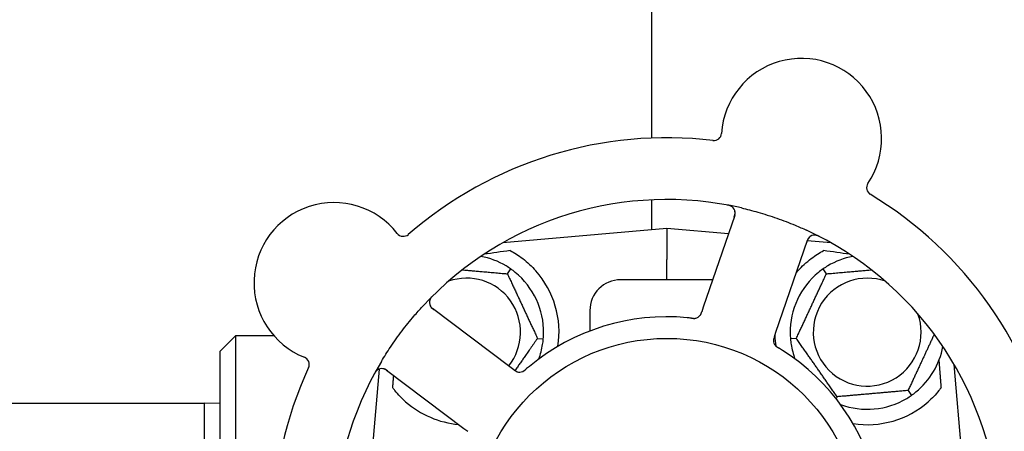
# Model space of a CAD drawing. Header units: inches. Extents: x 24 to 1128, y -94 to 748.
# Tile 420 of 573: x 621.82 to 625.81, y 551.94 to 553.61. Entities that reach past the tile are written whole.
import ezdxf

# ---------------------------------------------------------------- set-up
doc = ezdxf.new("R2010")
doc.units = ezdxf.units.IN
doc.header["$LTSCALE"] = 32
doc.header["$MEASUREMENT"] = 0
doc.layers.add('Dimension (ANSI)', color=7, linetype='Continuous', lineweight=25)
doc.layers.add('Visible (ANSI)', color=7, linetype='Continuous', lineweight=30)
doc.styles.add('Note Text (ANSI)', font='tahoma.ttf')
doc.dimstyles.new('Architectural (ANSI)', dxfattribs={"dimscale": 32, "dimtxt": 0.125, "dimasz": 0.098425, "dimexe": 0.125, "dimexo": 0.0625, "dimgap": 0.031496, "dimtad": 0, "dimtih": 1, "dimtoh": 1, "dimdec": 4, "dimrnd": 1e-08, "dimzin": 3, "dimdsep": 46, "dimlunit": 4, "dimtxsty": 'Note Text (ANSI)', "dimcen": 0.09, "dimdle": 0.393701, "dimclrd": 256, "dimclre": 256, "dimclrt": 256, "dimadec": 0, "dimazin": 3, "dimtfac": 0.96, "dimtofl": 0, "dimtmove": 0, "dimatfit": 3, "dimfxl": 1, "dimfrac": 2, "dimtolj": 1, "dimtzin": 12, "dimlwd": -1, "dimlwe": -1, "dimarcsym": 0})

# ---------------------------------------------------------------- blocks, each defined once
blk = doc.blocks.new('*D15')
at = {"layer": 'Defpoints', "color": 0, "transparency": 16777216}
for p in [(730.3834, 552.0289), (472.3834, 538.198), (730.3834, 454.7467)]:
    blk.add_point(p, dxfattribs=at)
at = {"layer": 'Dimension (ANSI)', "transparency": 16777216}
for p, q in [((730.3834, 550.0289), (730.3834, 450.7467)), ((472.3834, 536.198), (472.3834, 450.7467)), ((475.533, 454.7467), (556.9863, 454.7467)), ((727.2338, 454.7467), (572.7805, 454.7467))]:
    blk.add_line(p, q, dxfattribs=at)
for points in [[(475.533, 455.2716), (475.533, 454.2217), (472.3834, 454.7467)], [(727.2338, 455.2716), (727.2338, 454.2217), (730.3834, 454.7467)]]:
    blk.add_solid(points, dxfattribs=at)
at = {"layer": 'Dimension (ANSI)', "transparency": 16777216, "insert": (557.9942, 456.8299), "char_height": 4, "attachment_point": 1, "style": 'Note Text (ANSI)'}
blk.add_mtext('\\A1;21\'-6"', dxfattribs=at)

msp = doc.modelspace()

# ---------------------------------------------------------------- linework, layer by layer
at = {"layer": 'Visible (ANSI)'}
for p, q in [((624.38339, 587.84902), (624.38339, 553.13029)), ((624.38339, 552.88007), (624.38339, 552.75855)), ((624.72084, 552.81713), (624.59369, 552.44525)), ((624.44589, 552.76402), (623.77979, 552.70574)), ((624.44589, 552.76402), (624.44589, 552.63911)), ((624.69522, 552.7422), (624.44589, 552.76402)), ((624.88844, 552.34448), (625.01559, 552.71635)), ((625.112, 552.70574), (625.01494, 552.71423)), ((624.44589, 552.55652), (624.44589, 552.63911)), ((623.79897, 552.58048), (623.81264, 552.6)), ((625.09282, 552.58048), (625.07915, 552.6)), ((624.63174, 552.55652), (624.25839, 552.55652)), ((623.80948, 552.20362), (623.49509, 552.43946)), ((624.13339, 552.43152), (624.13339, 552.34881)), ((624.59369, 552.44525), (624.58726, 552.42642)), ((624.88202, 552.32568), (624.88844, 552.34448)), ((622.63339, 552.26652), (622.69589, 552.32902)), ((622.69589, 552.32902), (622.69589, 550.73402)), ((622.85238, 552.32902), (622.69589, 552.32902)), ((623.92097, 552.31886), (623.9447, 552.31678)), ((624.97082, 552.31886), (624.94708, 552.31678)), ((622.63339, 550.79652), (622.63339, 552.26652)), ((623.27892, 552.19471), (623.22089, 551.53152)), ((623.30817, 552.19028), (623.62255, 551.95444)), ((623.82537, 552.1917), (623.80948, 552.20362)), ((625.65889, 551.66875), (625.61127, 552.21298)), ((625.42397, 552.10755), (625.43764, 552.08803)), ((621.75839, 552.05652), (622.57089, 552.05652)), ((622.57089, 551.00652), (622.57089, 552.05652)), ((622.63339, 552.05488), (622.57089, 552.05652)), ((625.13639, 552.08239), (625.13246, 552.07396)), ((623.62255, 551.95444), (623.63847, 551.9425))]:
    msp.add_line(p, q, dxfattribs=at)
msp.add_circle((624.44589, 551.53152), 0.7875, dxfattribs=at)
for centre, radius, start, end in [((624.99182, 553.12827), 0.325, 326.006, 176.24329), ((624.63633, 553.15161), 0.03125, 263.29575, 356.24329), ((624.44589, 551.53152), 1.6, 83.25836, 130.99093), ((625.28718, 552.92909), 0.03125, 146.006, 238.95354), ((624.44589, 551.53152), 1.6, 11.25836, 58.99093), ((623.09599, 552.54414), 0.325, 38.006, 248.24329), ((624.44589, 551.53152), 1.35, 77.06409, 137.1852), ((624.69127, 552.82724), 0.03125, 341.12465, 79.27672), ((623.3767, 552.7635), 0.03125, 218.006, 310.95354), ((624.44589, 551.53152), 1.35, 5.06409, 65.1852), ((625.04516, 552.70624), 0.03125, 62.97257, 161.12465), ((623.63339, 552.34402), 0.3125, 59.15807, 79.28378), ((625.25839, 552.34402), 0.3125, 100.71622, 120.84193), ((623.63339, 552.34402), 0.3125, 359.15807, 50.84193), ((623.63339, 552.34402), 0.375, 351.21293, 41.51889), ((625.25839, 552.34402), 0.3125, 129.15807, 180.84193), ((625.25839, 552.34402), 0.375, 138.48111, 140.17271), ((623.63339, 552.34402), 0.21875, 321.38477, 109.65889), ((624.25839, 552.43152), 0.125, 90, 180), ((625.25839, 552.34402), 0.21875, 70.34111, 19.65889), ((623.51384, 552.46446), 0.03125, 134.97257, 233.12465), ((624.44589, 551.53152), 0.875, 84.63234, 129.61695), ((624.55582, 552.43107), 0.03125, 281.91027, 323.9096), ((624.90971, 552.31008), 0.03125, 179.11888, 220.57804), ((625.25839, 552.34402), 0.375, 182.07658, 188.57442), ((623.63339, 552.34402), 0.3125, 339.72028, 350.84193), ((624.44589, 551.53152), 0.875, 12.63234, 57.61695), ((625.25839, 552.34402), 0.3125, 189.15807, 200.27972), ((625.25839, 552.34402), 0.3125, 309.15807, 349.28378), ((622.96394, 552.21327), 0.03125, 335.29575, 68.24329), ((624.44589, 551.53152), 1.35, 149.06409, 209.1852), ((624.44589, 551.53152), 1.6, 155.25836, 202.99093), ((623.28941, 552.16528), 0.03125, 53.12465, 151.27672), ((623.84876, 552.21322), 0.03125, 251.11888, 292.57804), ((623.63339, 552.34402), 0.375, 228.77041, 265.08898), ((625.25839, 552.34402), 0.3125, 249.72028, 300.84193), ((625.25839, 552.34402), 0.375, 261.21293, 311.22959)]:
    msp.add_arc(centre, radius, start, end, dxfattribs=at)
for centre, major_axis, start_param, end_param in [((625.45093, 552.72647), (-2.38839, -0.20896), 5.4649258, 5.5279515), ((623.44086, 552.72647), (2.38839, -0.20896), 0.7552338, 0.8182595)]:
    msp.add_ellipse(centre, major_axis=major_axis, ratio=0.0521373, start_param=start_param, end_param=end_param, dxfattribs=at)
for points, knots in [([(624.70986, 552.85236), (624.70962, 552.85252), (624.70933, 552.85273), (624.70832, 552.85339), (624.70752, 552.85387), (624.70566, 552.85483), (624.70451, 552.85536), (624.70246, 552.85615), (624.7018, 552.85638), (624.70012, 552.85693), (624.69907, 552.85725), (624.69681, 552.85785), (624.69559, 552.85815), (624.69367, 552.85856), (624.69294, 552.85871), (624.69152, 552.85898), (624.69082, 552.85911), (624.69011, 552.85924)], [0.051298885, 0.051298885, 0.051298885, 0.051298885, 0.057269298, 0.057269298, 0.069785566, 0.069785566, 0.083632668, 0.083632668, 0.089458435, 0.089458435, 0.09782017, 0.09782017, 0.107290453, 0.107290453, 0.113094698, 0.113094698, 0.118968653, 0.118968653, 0.118968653, 0.118968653]), ([(624.71821, 552.80945), (624.71852, 552.81035), (624.71883, 552.81124), (624.71999, 552.81474), (624.72077, 552.81735), (624.72179, 552.82179), (624.72209, 552.82371), (624.72239, 552.8269), (624.72241, 552.82834), (624.7223, 552.83062), (624.72221, 552.83147), (624.72209, 552.83236), (624.72206, 552.83255), (624.72203, 552.83271)], [0, 0, 0, 0, 0.007248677, 0.007248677, 0.028564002, 0.028564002, 0.04748221, 0.04748221, 0.065361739, 0.065361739, 0.076705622, 0.076705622, 0.079955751, 0.079955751, 0.079955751, 0.079955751]), ([(624.74811, 552.84725), (624.77045, 552.84212), (624.79253, 552.83645), (624.84029, 552.8229), (624.86619, 552.81471), (624.91702, 552.79692), (624.94165, 552.78747), (624.98157, 552.7708), (624.99706, 552.76399), (625.01247, 552.75687)], [-0.73117336, -0.73117336, -0.73117336, -0.73117336, -0.55242948, -0.55242948, -0.34016147, -0.34016147, -0.13232742, -0.13232742, 0, 0, 0, 0]), ([(625.06565, 552.73085), (625.06509, 552.73114), (625.06454, 552.73142), (625.06304, 552.73218), (625.06208, 552.73266), (625.06027, 552.73351), (625.05942, 552.73388), (625.05724, 552.73481), (625.05587, 552.73533), (625.05345, 552.73614), (625.05236, 552.73645), (625.05048, 552.7369), (625.04967, 552.73706), (625.04803, 552.73733), (625.04724, 552.73741), (625.04634, 552.73747), (625.04615, 552.73748), (625.04599, 552.73748)], [0, 0, 0, 0, 0.005149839, 0.005149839, 0.013554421, 0.013554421, 0.020527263, 0.020527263, 0.031641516, 0.031641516, 0.041623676, 0.041623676, 0.051235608, 0.051235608, 0.063734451, 0.063734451, 0.067355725, 0.067355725, 0.067355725, 0.067355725]), ([(625.02412, 552.72935), (625.0239, 552.72914), (625.02364, 552.72889), (625.02238, 552.72761), (625.02125, 552.72626), (625.01944, 552.72366), (625.01865, 552.72236), (625.01686, 552.71893), (625.01588, 552.71669), (625.0146, 552.71336), (625.01425, 552.71237), (625.01358, 552.71048), (625.01327, 552.70957), (625.01296, 552.70867)], [0.058736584, 0.058736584, 0.058736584, 0.058736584, 0.064782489, 0.064782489, 0.086145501, 0.086145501, 0.103238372, 0.103238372, 0.123434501, 0.123434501, 0.131598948, 0.131598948, 0.13893919, 0.13893919, 0.13893919, 0.13893919]), ([(623.81053, 552.67454), (623.82659, 552.66594), (623.84402, 552.65501), (623.87999, 552.62755), (623.89838, 552.61043), (623.91417, 552.59259)], [1.44549616, 1.44549616, 1.44549616, 1.44549616, 1.60647008, 1.60647008, 1.78790376, 1.78790376, 1.78790376, 1.78790376]), ([(624.97762, 552.59259), (624.99354, 552.61058), (625.01209, 552.62782), (625.04806, 552.65519), (625.06532, 552.666), (625.08126, 552.67454)], [0.51027324, 0.51027324, 0.51027324, 0.51027324, 0.69323174, 0.69323174, 0.85269236, 0.85269236, 0.85269236, 0.85269236]), ([(623.49677, 552.49155), (623.49632, 552.49111), (623.49588, 552.49067), (623.4947, 552.48948), (623.49395, 552.48871), (623.49258, 552.48725), (623.49197, 552.48657), (623.49041, 552.48478), (623.48949, 552.48363), (623.48798, 552.48158), (623.48734, 552.48064), (623.48633, 552.479), (623.48593, 552.47828), (623.48517, 552.4768), (623.48485, 552.47607), (623.48451, 552.47523), (623.48445, 552.47505), (623.48439, 552.4749)], [0, 0, 0, 0, 0.005149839, 0.005149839, 0.013554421, 0.013554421, 0.020527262, 0.020527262, 0.031641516, 0.031641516, 0.041623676, 0.041623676, 0.051235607, 0.051235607, 0.06373445, 0.06373445, 0.067355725, 0.067355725, 0.067355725, 0.067355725]), ([(623.28794, 552.22552), (623.29973, 552.24519), (623.31194, 552.26443), (623.33956, 552.30563), (623.35533, 552.3277), (623.38731, 552.36971), (623.40326, 552.38946), (623.43138, 552.42235), (623.44334, 552.43578), (623.4556, 552.44902)], [-0.73117437, -0.73117437, -0.73117437, -0.73117437, -0.55243049, -0.55243049, -0.34047291, -0.34047291, -0.14064238, -0.14064238, 0, 0, 0, 0]), ([(623.48537, 552.45159), (623.48549, 552.45132), (623.48566, 552.45099), (623.48649, 552.4494), (623.48741, 552.44791), (623.48933, 552.44539), (623.49032, 552.44423), (623.49303, 552.44147), (623.49486, 552.43984), (623.49763, 552.4376), (623.49846, 552.43696), (623.50005, 552.43574), (623.50082, 552.43516), (623.50159, 552.43459)], [0.058736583, 0.058736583, 0.058736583, 0.058736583, 0.064782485, 0.064782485, 0.086145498, 0.086145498, 0.103238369, 0.103238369, 0.123434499, 0.123434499, 0.131598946, 0.131598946, 0.138939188, 0.138939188, 0.138939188, 0.138939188]), ([(624.5803, 552.41165), (624.58036, 552.41172), (624.58042, 552.4118), (624.5806, 552.41204), (624.58073, 552.41222), (624.58132, 552.41304), (624.58184, 552.41382), (624.58298, 552.41578), (624.58364, 552.41705), (624.58483, 552.41972), (624.58538, 552.42113), (624.58613, 552.42317), (624.58636, 552.42382), (624.5867, 552.42479), (624.58681, 552.42511), (624.58703, 552.42575), (624.58714, 552.42607), (624.58724, 552.42638)], [0.038929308, 0.038929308, 0.038929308, 0.038929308, 0.040726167, 0.040726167, 0.043941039, 0.043941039, 0.054249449, 0.054249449, 0.066768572, 0.066768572, 0.07820649, 0.07820649, 0.083402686, 0.083402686, 0.086046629, 0.086046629, 0.08863019, 0.08863019, 0.08863019, 0.08863019]), ([(624.5808, 552.41229), (624.5808, 552.41229), (624.5808, 552.41229), (624.58084, 552.41235), (624.58098, 552.41253), (624.58138, 552.41309), (624.58168, 552.41354), (624.58234, 552.41457), (624.58268, 552.41514), (624.58309, 552.41589), (624.58319, 552.41609), (624.58391, 552.4175), (624.58465, 552.41917), (624.58569, 552.42193), (624.58599, 552.42276), (624.58645, 552.42406), (624.5866, 552.42451), (624.58692, 552.42543), (624.58708, 552.42591), (624.58724, 552.42638)], [0.028019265, 0.028019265, 0.028019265, 0.028019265, 0.028672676, 0.028672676, 0.033062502, 0.033062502, 0.040781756, 0.040781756, 0.051074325, 0.051074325, 0.054504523, 0.054504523, 0.075062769, 0.075062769, 0.083066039, 0.083066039, 0.087153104, 0.087153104, 0.091266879, 0.091266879, 0.091266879, 0.091266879]), ([(624.54615, 552.40075), (624.54567, 552.40081), (624.54517, 552.40087), (624.54462, 552.40093), (624.53975, 552.40148), (624.5331, 552.40218), (624.52775, 552.40268)], [0.48080563, 0.48080563, 0.48080563, 0.48080563, 0.5329828, 0.5329828, 0.5329828, 1, 1, 1, 1]), ([(624.54619, 552.40075), (624.54648, 552.40071), (624.54678, 552.40068), (624.54759, 552.40059), (624.54809, 552.40053), (624.54967, 552.40036), (624.55076, 552.40026), (624.55303, 552.40008), (624.55423, 552.40002), (624.55659, 552.39997), (624.55771, 552.4), (624.55992, 552.40013), (624.56091, 552.40026), (624.56214, 552.40047), (624.56247, 552.40054), (624.56272, 552.40059)], [0.001596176, 0.001596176, 0.001596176, 0.001596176, 0.00393777, 0.00393777, 0.007842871, 0.007842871, 0.016055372, 0.016055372, 0.025513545, 0.025513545, 0.037191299, 0.037191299, 0.054193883, 0.054193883, 0.061558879, 0.061558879, 0.061558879, 0.061558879]), ([(624.54619, 552.40075), (624.54673, 552.40069), (624.54727, 552.40062), (624.54836, 552.4005), (624.54889, 552.40044), (624.5507, 552.40025), (624.55197, 552.40014), (624.55404, 552.4), (624.55489, 552.39997), (624.55683, 552.39994), (624.55785, 552.39996), (624.55964, 552.40009), (624.56045, 552.40019), (624.56172, 552.40038), (624.56225, 552.40049), (624.56256, 552.40056), (624.5626, 552.40056), (624.56261, 552.40057), (624.56261, 552.40057), (624.56261, 552.40057)], [0, 0, 0, 0, 0.004180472, 0.004180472, 0.008305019, 0.008305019, 0.018114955, 0.018114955, 0.025612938, 0.025612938, 0.036850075, 0.036850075, 0.047489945, 0.047489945, 0.056089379, 0.056089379, 0.05828692, 0.05828692, 0.058652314, 0.058652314, 0.058652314, 0.058652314]), ([(624.88201, 552.32567), (624.88184, 552.32517), (624.88167, 552.32467), (624.88134, 552.32369), (624.88118, 552.32321), (624.88082, 552.32213), (624.88063, 552.32154), (624.87995, 552.31941), (624.87957, 552.31804), (624.87905, 552.31586), (624.87887, 552.3149), (624.87863, 552.31316), (624.87855, 552.31239), (624.87847, 552.31112), (624.87846, 552.31055), (624.87846, 552.31023), (624.87846, 552.31018), (624.87846, 552.31018), (624.87846, 552.31018), (624.87846, 552.31018)], [0, 0, 0, 0, 0.004355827, 0.004355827, 0.0086878, 0.0086878, 0.014307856, 0.014307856, 0.029588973, 0.029588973, 0.043844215, 0.043844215, 0.054171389, 0.054171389, 0.061954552, 0.061954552, 0.063871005, 0.063871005, 0.063878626, 0.063878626, 0.063878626, 0.063878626]), ([(624.882, 552.32563), (624.8819, 552.32535), (624.88181, 552.32507), (624.88128, 552.32352), (624.88084, 552.32222), (624.88, 552.31947), (624.8796, 552.318), (624.87901, 552.31537), (624.8788, 552.31416), (624.87853, 552.31191), (624.87847, 552.31082), (624.87846, 552.3099), (624.87846, 552.30977), (624.87846, 552.30965)], [0, 0, 0, 0, 0.002309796, 0.002309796, 0.012623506, 0.012623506, 0.024338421, 0.024338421, 0.035397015, 0.035397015, 0.047442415, 0.047442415, 0.049661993, 0.049661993, 0.049661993, 0.049661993]), ([(624.88549, 552.29033), (624.88564, 552.29015), (624.88583, 552.28993), (624.88642, 552.28927), (624.88686, 552.28881), (624.88783, 552.28787), (624.88835, 552.28739), (624.88943, 552.28648), (624.88996, 552.28604), (624.8913, 552.28503), (624.89214, 552.28443), (624.8934, 552.28357), (624.89378, 552.28332), (624.89517, 552.28241), (624.89623, 552.28175), (624.8976, 552.28091), (624.89795, 552.2807), (624.89844, 552.2804), (624.89859, 552.28031), (624.89874, 552.28022)], [0.044252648, 0.044252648, 0.044252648, 0.044252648, 0.050671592, 0.050671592, 0.061250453, 0.061250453, 0.071050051, 0.071050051, 0.078610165, 0.078610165, 0.087196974, 0.087196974, 0.090753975, 0.090753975, 0.100050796, 0.100050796, 0.103147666, 0.103147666, 0.104517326, 0.104517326, 0.104517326, 0.104517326]), ([(624.88573, 552.29004), (624.88573, 552.29004), (624.88575, 552.29002), (624.88584, 552.28991), (624.88593, 552.28981), (624.88622, 552.28947), (624.88647, 552.2892), (624.88732, 552.28831), (624.88799, 552.28766), (624.88951, 552.28636), (624.89033, 552.2857), (624.89231, 552.28427), (624.89352, 552.28345), (624.8959, 552.28194), (624.89709, 552.28122), (624.89841, 552.28041), (624.89858, 552.28032), (624.89874, 552.28022)], [0.030853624, 0.030853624, 0.030853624, 0.030853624, 0.032941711, 0.032941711, 0.036385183, 0.036385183, 0.042347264, 0.042347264, 0.055267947, 0.055267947, 0.065838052, 0.065838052, 0.077516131, 0.077516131, 0.087897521, 0.087897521, 0.089364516, 0.089364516, 0.089364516, 0.089364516]), ([(623.27127, 552.19072), (623.27104, 552.19055), (623.27075, 552.19033), (623.26981, 552.18958), (623.26911, 552.18896), (623.26762, 552.18749), (623.26676, 552.18656), (623.26538, 552.18485), (623.26495, 552.1843), (623.26391, 552.18288), (623.26328, 552.18197), (623.26201, 552.18001), (623.26135, 552.17894), (623.26036, 552.17724), (623.26, 552.1766), (623.2593, 552.17533), (623.25896, 552.1747), (623.25862, 552.17407)], [0.051298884, 0.051298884, 0.051298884, 0.051298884, 0.057269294, 0.057269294, 0.069785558, 0.069785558, 0.083632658, 0.083632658, 0.089458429, 0.089458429, 0.097820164, 0.097820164, 0.107290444, 0.107290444, 0.113094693, 0.113094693, 0.118968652, 0.118968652, 0.118968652, 0.118968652]), ([(623.31465, 552.18541), (623.3139, 552.18598), (623.31314, 552.18655), (623.31017, 552.18874), (623.30793, 552.19028), (623.30402, 552.19262), (623.30229, 552.19351), (623.29935, 552.19477), (623.29799, 552.19524), (623.29579, 552.19584), (623.29495, 552.19602), (623.29406, 552.19618), (623.29388, 552.19621), (623.29371, 552.19623)], [0, 0, 0, 0, 0.007248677, 0.007248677, 0.028564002, 0.028564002, 0.047482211, 0.047482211, 0.06536174, 0.06536174, 0.076705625, 0.076705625, 0.079955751, 0.079955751, 0.079955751, 0.079955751]), ([(623.82537, 552.1917), (623.82579, 552.19138), (623.82622, 552.19106), (623.82705, 552.19045), (623.82745, 552.19014), (623.82837, 552.18947), (623.82888, 552.1891), (623.83069, 552.18781), (623.83188, 552.18701), (623.83379, 552.18585), (623.83465, 552.18538), (623.83623, 552.18461), (623.83693, 552.1843), (623.83812, 552.18384), (623.83865, 552.18365), (623.83897, 552.18354), (623.83901, 552.18353), (623.83901, 552.18353), (623.83901, 552.18353), (623.83901, 552.18353)], [0, 0, 0, 0, 0.004355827, 0.004355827, 0.008687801, 0.008687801, 0.014307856, 0.014307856, 0.029588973, 0.029588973, 0.043844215, 0.043844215, 0.054171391, 0.054171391, 0.061954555, 0.061954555, 0.063871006, 0.063871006, 0.063878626, 0.063878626, 0.063878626, 0.063878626]), ([(623.82541, 552.19167), (623.82565, 552.19149), (623.82588, 552.19132), (623.82719, 552.19034), (623.8283, 552.18952), (623.83065, 552.18787), (623.83192, 552.18703), (623.83424, 552.18565), (623.83533, 552.18508), (623.83739, 552.18413), (623.83841, 552.18374), (623.83928, 552.18345), (623.8394, 552.18341), (623.83951, 552.18337)], [0, 0, 0, 0, 0.002309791, 0.002309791, 0.012623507, 0.012623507, 0.024338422, 0.024338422, 0.035397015, 0.035397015, 0.047442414, 0.047442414, 0.049661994, 0.049661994, 0.049661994, 0.049661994]), ([(623.86006, 552.18408), (623.86027, 552.18417), (623.86055, 552.18429), (623.86136, 552.18464), (623.86193, 552.18492), (623.86312, 552.18554), (623.86374, 552.18589), (623.86494, 552.18664), (623.86552, 552.18701), (623.8669, 552.18797), (623.86773, 552.18858), (623.86893, 552.18951), (623.86929, 552.1898), (623.87058, 552.19084), (623.87154, 552.19164), (623.87277, 552.19269), (623.87307, 552.19295), (623.87351, 552.19333), (623.87364, 552.19345), (623.87377, 552.19356)], [0.044252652, 0.044252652, 0.044252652, 0.044252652, 0.050671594, 0.050671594, 0.061250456, 0.061250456, 0.071050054, 0.071050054, 0.078610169, 0.078610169, 0.087196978, 0.087196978, 0.090753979, 0.090753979, 0.100050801, 0.100050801, 0.10314767, 0.10314767, 0.10451733, 0.10451733, 0.10451733, 0.10451733]), ([(623.86041, 552.18422), (623.86041, 552.18422), (623.86044, 552.18423), (623.86056, 552.18428), (623.86069, 552.18434), (623.86111, 552.18451), (623.86144, 552.18466), (623.86255, 552.18519), (623.86337, 552.18563), (623.86508, 552.18668), (623.86596, 552.18726), (623.86794, 552.18869), (623.86908, 552.18959), (623.87126, 552.19139), (623.87231, 552.1923), (623.87348, 552.19331), (623.87363, 552.19343), (623.87377, 552.19356)], [0.030853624, 0.030853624, 0.030853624, 0.030853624, 0.032941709, 0.032941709, 0.03638518, 0.03638518, 0.042347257, 0.042347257, 0.055267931, 0.055267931, 0.065838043, 0.065838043, 0.077516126, 0.077516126, 0.087897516, 0.087897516, 0.089364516, 0.089364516, 0.089364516, 0.089364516]), ([(623.38624, 552.06199), (623.37076, 552.07555), (623.3558, 552.09104), (623.33969, 552.11081), (623.33674, 552.11457), (623.3339, 552.11834)], [0.52788927, 0.52788927, 0.52788927, 0.52788927, 0.6827691, 0.6827691, 0.71884724, 0.71884724, 0.71884724, 0.71884724]), ([(625.55789, 552.11834), (625.55506, 552.11458), (625.55212, 552.11083), (625.53601, 552.09106), (625.52104, 552.07556), (625.50555, 552.06199)], [1.52999431, 1.52999431, 1.52999431, 1.52999431, 1.56596178, 1.56596178, 1.72096024, 1.72096024, 1.72096024, 1.72096024])]:
    msp.add_open_spline(points, degree=3, knots=knots, dxfattribs=at)
for points, weights in [([(623.61622, 552.59647), (623.70158, 552.589), (623.79897, 552.58048)], [1.11819795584, 1.14843950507, 1.04422863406]), ([(623.79897, 552.58048), (623.85997, 552.44967), (623.92097, 552.31886)], [1.04422863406, 1.20577136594, 1.04422863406]), ([(624.97082, 552.31886), (625.03182, 552.44967), (625.09282, 552.58048)], [1.04422863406, 1.20577136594, 1.04422863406]), ([(625.09282, 552.58048), (625.1902, 552.589), (625.27557, 552.59647)], [1.04422863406, 1.14843950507, 1.11819795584]), ([(625.53031, 552.33559), (625.47872, 552.22495), (625.42397, 552.10755)], [1.07748863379, 1.18694802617, 1.04422863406]), ([(623.92097, 552.31886), (623.8721, 552.24907), (623.82971, 552.18853)], [1.04422863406, 1.13389426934, 1.12402059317]), ([(625.13639, 552.08239), (625.05361, 552.20062), (624.97082, 552.31886)], [1.04422863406, 1.20577136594, 1.04422863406]), ([(625.54904, 552.22921), (625.5535, 552.17341), (625.55789, 552.11834)], [0.999904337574, 0.999905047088, 0.99992150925]), ([(623.3339, 552.11834), (623.33587, 552.1431), (623.33786, 552.168)], [0.999921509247, 0.999914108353, 0.999909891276]), ([(625.42397, 552.10755), (625.28018, 552.09497), (625.13639, 552.08239)], [1.04422863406, 1.20577136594, 1.04422863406])]:
    msp.add_rational_spline(points, weights, degree=2, dxfattribs=at)
for points in [[(623.81264, 552.6), (623.80639, 552.60437), (623.79981, 552.60862), (623.7936, 552.61232)], [(623.83073, 552.58633), (623.82512, 552.59089), (623.81888, 552.59562), (623.81264, 552.6)], [(625.07915, 552.6), (625.07291, 552.59562), (625.06667, 552.59089), (625.06106, 552.58633)], [(625.09818, 552.61232), (625.09198, 552.60862), (625.0854, 552.60437), (625.07915, 552.6)], [(623.9447, 552.31678), (623.94536, 552.32437), (623.94575, 552.3322), (623.94586, 552.33942)], [(624.94593, 552.33942), (624.94603, 552.3322), (624.94642, 552.32437), (624.94708, 552.31678)], [(623.94191, 552.29428), (623.94306, 552.30141), (623.94403, 552.30919), (623.9447, 552.31678)], [(624.94708, 552.31678), (624.94775, 552.30919), (624.94873, 552.30141), (624.94988, 552.29428)], [(624.91452, 552.27044), (624.90947, 552.27364), (624.90296, 552.27766), (624.89874, 552.28022)], [(623.88795, 552.20555), (623.88334, 552.20174), (623.87751, 552.19678), (623.87377, 552.19356)], [(625.43764, 552.08803), (625.44388, 552.09241), (625.45012, 552.09714), (625.45573, 552.1017)], [(625.4186, 552.07571), (625.42481, 552.07941), (625.43139, 552.08366), (625.43764, 552.08803)]]:
    msp.add_open_spline(points, degree=3, dxfattribs=at)

# ---------------------------------------------------------------- dimensions: what is measured, and where the dimension line sits
at = {"layer": 'Dimension (ANSI)'}
dim = msp.add_linear_dim(base=(730.38339, 454.74665), p1=(472.38339, 538.19802), p2=(730.38339, 552.02892), dimstyle='Architectural (ANSI)', override={"dimgap": 0.031496, "dimtih": 0, "dimtoh": 0, "dimdec": 4, "dimlfac": 1, "dimtol": 0, "dimlim": 0, "dimtp": 0, "dimtm": 0, "dimtdec": 2, "dimatfit": 1}, dxfattribs=at)
dim.commit()
dim.dimension.update_dxf_attribs({"geometry": '*D15', "text_midpoint": (564.88339, 454.74665), "dimtype": 160})

doc.saveas('drawing.dxf')
